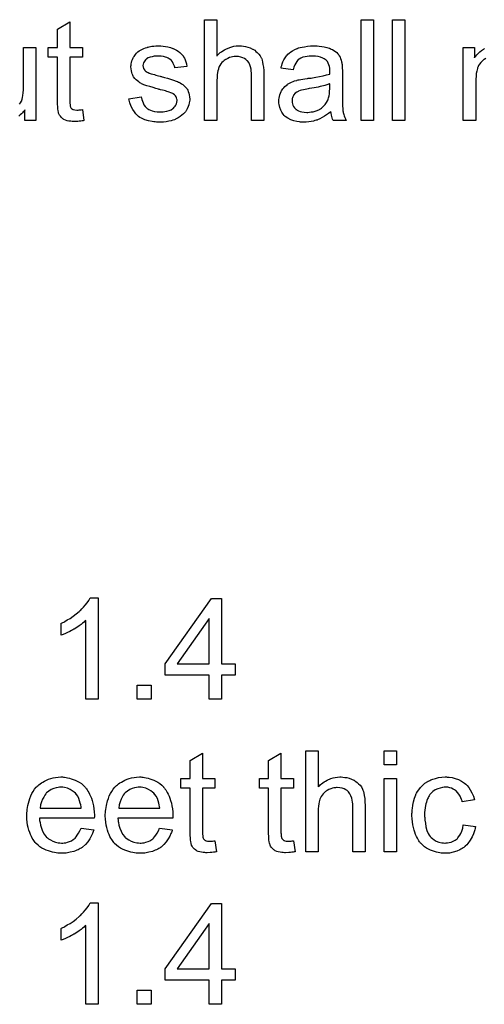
# Model space of a CAD drawing. Extents: x -1.5 to 9, y -3 to 5.
# Tile 353 of 368: x 6.777 to 7.145, y 3.164 to 3.946. Entities that reach past the tile are written whole.
import ezdxf

# ---------------------------------------------------------------- set-up
doc = ezdxf.new("R2010")
doc.units = 0
doc.layers.add('qfn16-30-34-a_mechanical_19', color=1, linetype='CONTINUOUS')

msp = doc.modelspace()

# ---------------------------------------------------------------- linework, layer by layer
at = {"layer": 'qfn16-30-34-a_mechanical_19', "color": 1}
for points in [[(6.933161, 3.916836), (6.933277, 3.916952), (6.933508, 3.917184), (6.933855, 3.917531), (6.934434, 3.918109), (6.935012, 3.918688), (6.935822, 3.919382), (6.936863, 3.920076), (6.937905, 3.920886), (6.939062, 3.92158), (6.940334, 3.922274), (6.943342, 3.923547), (6.944962, 3.924126), (6.946698, 3.924473), (6.948549, 3.924704), (6.9504, 3.92482), (6.951441, 3.92482), (6.952714, 3.924704), (6.954218, 3.924473), (6.955954, 3.924241), (6.957805, 3.923778), (6.959656, 3.923084), (6.961507, 3.922274), (6.961739, 3.922159), (6.962317, 3.921811), (6.963127, 3.921233), (6.964168, 3.920423), (6.96521, 3.919382), (6.966367, 3.918225), (6.967408, 3.916836), (6.968334, 3.915217), (6.968449, 3.914985), (6.968681, 3.914407), (6.969028, 3.913365), (6.969375, 3.911861), (6.969722, 3.91001), (6.970069, 3.907812), (6.970301, 3.905151), (6.970416, 3.902142), (6.970416, 3.865466), (6.960582, 3.865466), (6.960582, 3.902258), (6.960582, 3.902374), (6.960582, 3.902605), (6.960582, 3.902952), (6.960582, 3.903415), (6.960466, 3.904688), (6.960235, 3.906308), (6.959772, 3.908043), (6.959193, 3.909779), (6.958383, 3.911514), (6.957342, 3.912903), (6.957226, 3.913018), (6.956764, 3.913481), (6.956069, 3.91406), (6.955028, 3.914638), (6.953756, 3.915332), (6.952251, 3.915795), (6.9504, 3.916258), (6.948318, 3.916374), (6.947623, 3.916374), (6.946814, 3.916258), (6.945657, 3.916142), (6.944499, 3.915795), (6.943111, 3.915448), (6.941723, 3.914869), (6.940219, 3.91406), (6.940103, 3.913944), (6.93964, 3.913597), (6.938946, 3.913134), (6.938136, 3.91244), (6.93721, 3.911514), (6.936285, 3.910473), (6.935475, 3.9092), (6.934781, 3.907812), (6.934665, 3.90758), (6.934549, 3.907118), (6.934318, 3.906192), (6.933971, 3.905035), (6.933624, 3.903531), (6.933392, 3.90168), (6.933277, 3.899597), (6.933161, 3.897167), (6.933161, 3.865466), (6.923326, 3.865466), (6.923326, 3.94553), (6.933161, 3.94553), (6.933161, 3.916836)], [(7.057423, 3.865466), (7.047588, 3.865466), (7.047588, 3.94553), (7.057423, 3.94553), (7.057423, 3.865466)], [(7.082298, 3.865466), (7.072464, 3.865466), (7.072464, 3.94553), (7.082298, 3.94553), (7.082298, 3.865466)], [(6.816535, 3.923547), (6.826485, 3.923547), (6.826485, 3.915911), (6.816535, 3.915911), (6.816535, 3.881779), (6.816535, 3.881548), (6.816535, 3.881085), (6.816535, 3.880391), (6.816651, 3.879581), (6.816767, 3.87773), (6.816882, 3.87692), (6.816998, 3.876341), (6.817114, 3.87611), (6.817461, 3.875647), (6.817924, 3.875069), (6.818734, 3.87449), (6.818965, 3.874374), (6.819543, 3.874143), (6.820585, 3.873912), (6.822089, 3.873796), (6.823246, 3.873796), (6.823824, 3.873912), (6.824634, 3.873912), (6.82556, 3.874027), (6.826485, 3.874143), (6.827758, 3.865466), (6.827527, 3.865466), (6.827064, 3.86535), (6.826254, 3.865234), (6.825213, 3.865119), (6.824056, 3.864887), (6.822783, 3.864771), (6.820238, 3.864656), (6.819312, 3.864656), (6.818386, 3.864771), (6.81723, 3.864887), (6.815841, 3.865003), (6.814453, 3.86535), (6.81318, 3.865697), (6.811907, 3.866276), (6.811792, 3.866391), (6.811444, 3.866623), (6.810982, 3.86697), (6.810288, 3.867548), (6.809709, 3.868127), (6.809015, 3.868937), (6.808321, 3.869747), (6.807858, 3.870788), (6.807858, 3.870903), (6.807626, 3.871366), (6.807511, 3.872176), (6.807279, 3.873333), (6.807048, 3.874837), (6.806932, 3.875763), (6.806932, 3.876804), (6.806816, 3.878077), (6.806701, 3.87935), (6.806701, 3.880738), (6.806701, 3.882358), (6.806701, 3.915911), (6.799412, 3.915911), (6.799412, 3.923547), (6.806701, 3.923547), (6.806701, 3.937894), (6.816535, 3.943794), (6.816535, 3.923547)], [(6.776734, 3.878424), (6.777544, 3.879581), (6.778239, 3.880969), (6.778354, 3.881201), (6.77847, 3.881664), (6.778701, 3.882589), (6.779048, 3.883862), (6.779396, 3.885482), (6.779627, 3.887448), (6.779743, 3.889762), (6.779858, 3.892424), (6.779858, 3.923547), (6.789693, 3.923547), (6.789693, 3.865465)], [(6.888732, 3.924704), (6.890468, 3.924588), (6.892319, 3.924357), (6.894286, 3.923894), (6.896368, 3.923431), (6.898335, 3.922737), (6.898451, 3.922737), (6.898567, 3.922621), (6.899145, 3.92239), (6.900071, 3.921927), (6.901228, 3.921349), (6.9025, 3.920539), (6.903773, 3.919613), (6.90493, 3.918572), (6.905971, 3.917415), (6.906087, 3.917299), (6.906319, 3.916836), (6.906781, 3.916026), (6.90736, 3.915101), (6.907938, 3.913713), (6.908517, 3.912208), (6.90898, 3.910473), (6.909442, 3.908506), (6.899839, 3.907233), (6.899839, 3.907465), (6.899724, 3.907927), (6.899492, 3.908737), (6.899145, 3.909779), (6.898567, 3.91082), (6.897872, 3.911977), (6.897062, 3.913134), (6.895905, 3.914175), (6.89579, 3.914291), (6.895327, 3.914522), (6.894633, 3.914985), (6.893592, 3.915448), (6.892435, 3.915911), (6.89093, 3.916374), (6.889079, 3.916605), (6.887112, 3.916721), (6.885955, 3.916721), (6.884798, 3.916605), (6.883294, 3.916489), (6.88179, 3.916142), (6.88017, 3.915795), (6.878666, 3.915217), (6.877394, 3.914407), (6.877278, 3.914291), (6.876931, 3.91406), (6.876468, 3.913597), (6.876005, 3.912903), (6.875427, 3.912208), (6.874964, 3.911283), (6.874617, 3.910242), (6.874501, 3.9092), (6.874501, 3.909084), (6.874501, 3.908853), (6.874617, 3.908506), (6.874617, 3.908043), (6.874964, 3.906886), (6.875658, 3.905729), (6.875774, 3.905613), (6.875889, 3.905498), (6.876121, 3.905151), (6.876584, 3.904804), (6.877046, 3.904456), (6.877741, 3.903994), (6.878551, 3.903647), (6.879476, 3.903184), (6.879592, 3.903184), (6.879823, 3.903068), (6.880286, 3.902952), (6.881096, 3.902605), (6.882253, 3.902258), (6.883757, 3.901911), (6.884683, 3.901564), (6.885724, 3.901333), (6.886881, 3.900985), (6.888154, 3.900638), (6.888269, 3.900638), (6.888616, 3.900523), (6.889195, 3.900407), (6.889889, 3.900176), (6.890699, 3.899944), (6.89174, 3.899713), (6.893939, 3.899019), (6.896368, 3.898324), (6.898798, 3.897515), (6.900996, 3.896705), (6.901922, 3.896358), (6.902732, 3.89601), (6.902963, 3.895895), (6.903426, 3.895663), (6.90412, 3.895316), (6.905162, 3.894738), (6.906203, 3.894044), (6.907244, 3.893118), (6.908285, 3.892077), (6.909211, 3.89092), (6.909327, 3.890804), (6.909558, 3.890341), (6.910021, 3.889647), (6.910484, 3.888606), (6.910831, 3.887333), (6.911294, 3.885945), (6.911525, 3.884325), (6.911641, 3.882474), (6.911641, 3.882242), (6.911641, 3.881664), (6.911525, 3.880738), (6.911294, 3.879465), (6.910947, 3.878077), (6.910368, 3.876573), (6.909674, 3.874837), (6.908748, 3.873218), (6.908632, 3.872986), (6.90817, 3.872523), (6.907591, 3.871713), (6.906666, 3.870788), (6.905393, 3.869747), (6.904005, 3.86859), (6.902385, 3.867548), (6.900418, 3.866507), (6.900302, 3.866507), (6.900186, 3.866391), (6.899492, 3.86616), (6.898335, 3.865813), (6.896831, 3.86535), (6.89498, 3.864887), (6.892897, 3.86454), (6.890699, 3.864309), (6.888154, 3.864193), (6.887112, 3.864193), (6.886302, 3.864309), (6.885377, 3.864309), (6.88422, 3.864424), (6.883063, 3.86454), (6.88179, 3.864771), (6.879013, 3.86535), (6.876121, 3.86616), (6.873344, 3.867317), (6.872071, 3.868011), (6.870914, 3.868821), (6.870799, 3.868937), (6.870683, 3.869052), (6.869989, 3.869747), (6.868947, 3.870788), (6.86779, 3.872408), (6.866518, 3.874374), (6.865245, 3.876689), (6.864204, 3.879581), (6.863394, 3.882821), (6.873113, 3.884325), (6.873113, 3.884209), (6.873113, 3.884093), (6.873344, 3.883399), (6.873575, 3.882242), (6.874038, 3.880969), (6.874617, 3.879581), (6.875311, 3.878077), (6.876352, 3.876573), (6.877625, 3.8753), (6.877856, 3.875184), (6.878319, 3.874837), (6.879245, 3.874374), (6.880402, 3.873796), (6.881906, 3.873218), (6.883641, 3.872755), (6.885724, 3.872408), (6.888154, 3.872292), (6.889311, 3.872292), (6.890468, 3.872408), (6.891972, 3.872639), (6.893592, 3.872986), (6.895327, 3.873449), (6.896831, 3.874027), (6.89822, 3.874953), (6.898335, 3.875069), (6.898798, 3.875416), (6.899261, 3.875994), (6.899955, 3.876804), (6.900533, 3.87773), (6.901112, 3.878887), (6.901459, 3.880044), (6.901575, 3.881432), (6.901575, 3.881548), (6.901575, 3.882011), (6.901459, 3.882589), (6.901228, 3.883399), (6.900881, 3.884209), (6.900302, 3.885019), (6.899608, 3.885945), (6.898567, 3.886639), (6.898451, 3.886754), (6.898104, 3.88687), (6.897525, 3.887217), (6.8966, 3.887564), (6.895211, 3.888027), (6.894401, 3.888374), (6.893476, 3.888606), (6.892435, 3.888953), (6.891278, 3.8893), (6.890005, 3.889647), (6.888501, 3.889994), (6.888385, 3.889994), (6.888038, 3.89011), (6.887459, 3.890225), (6.886765, 3.890457), (6.88584, 3.890688), (6.884798, 3.891035), (6.8826, 3.891614), (6.880055, 3.892424), (6.877625, 3.893118), (6.875311, 3.893928), (6.87427, 3.894391), (6.87346, 3.894738), (6.873228, 3.894853), (6.872766, 3.895085), (6.872071, 3.895548), (6.871146, 3.896126), (6.870104, 3.896936), (6.869063, 3.897862), (6.868022, 3.898903), (6.867096, 3.900176), (6.86698, 3.900291), (6.866749, 3.900754), (6.866402, 3.901564), (6.866055, 3.90249), (6.865708, 3.903647), (6.865361, 3.905035), (6.865129, 3.906423), (6.865014, 3.908043), (6.865014, 3.908275), (6.865014, 3.908737), (6.865129, 3.909432), (6.865245, 3.910473), (6.865476, 3.911514), (6.865708, 3.912787), (6.866171, 3.913944), (6.866749, 3.915217), (6.866865, 3.915332), (6.867096, 3.915795), (6.867443, 3.916374), (6.868022, 3.917184), (6.868716, 3.917993), (6.869526, 3.919035), (6.870452, 3.91996), (6.871609, 3.92077), (6.871724, 3.920886), (6.872071, 3.921002), (6.872534, 3.921349), (6.873228, 3.921696), (6.874154, 3.922159), (6.875195, 3.922621), (6.876468, 3.923084), (6.877856, 3.923547), (6.878088, 3.923663), (6.878551, 3.923778), (6.87936, 3.92401), (6.880402, 3.924241), (6.881674, 3.924473), (6.883063, 3.924588), (6.884683, 3.92482), (6.887459, 3.92482), (6.888732, 3.924704)], [(7.012647, 3.924704), (7.014382, 3.924588), (7.016349, 3.924357), (7.018316, 3.92401), (7.020283, 3.923547), (7.022134, 3.922968), (7.022366, 3.922853), (7.022944, 3.922621), (7.023754, 3.922274), (7.024795, 3.921811), (7.025952, 3.921117), (7.027109, 3.920423), (7.028151, 3.919497), (7.029076, 3.918572), (7.029192, 3.918456), (7.029423, 3.918109), (7.02977, 3.917531), (7.030233, 3.916836), (7.030812, 3.915795), (7.031275, 3.914754), (7.031737, 3.913481), (7.032084, 3.911977), (7.032084, 3.911861), (7.0322, 3.911514), (7.032316, 3.91082), (7.032431, 3.909894), (7.032431, 3.908622), (7.032547, 3.907118), (7.032663, 3.905151), (7.032663, 3.902952), (7.032663, 3.889763), (7.032663, 3.889647), (7.032663, 3.889184), (7.032663, 3.88849), (7.032663, 3.887564), (7.032663, 3.886523), (7.032663, 3.88525), (7.032779, 3.882474), (7.032779, 3.879581), (7.032894, 3.876689), (7.03301, 3.875416), (7.03301, 3.874259), (7.033126, 3.873218), (7.033241, 3.872408), (7.033241, 3.872292), (7.033357, 3.871829), (7.033473, 3.871135), (7.03382, 3.870209), (7.034051, 3.869168), (7.034514, 3.868011), (7.035093, 3.866738), (7.035671, 3.865466), (7.025374, 3.865466), (7.025258, 3.865581), (7.025142, 3.866044), (7.024911, 3.866623), (7.024564, 3.867548), (7.024217, 3.86859), (7.023985, 3.869862), (7.023754, 3.871251), (7.023523, 3.872755), (7.023407, 3.872755), (7.023291, 3.872523), (7.022597, 3.871945), (7.021556, 3.871135), (7.020167, 3.870094), (7.018432, 3.869052), (7.016696, 3.867895), (7.014845, 3.866854), (7.012878, 3.866044), (7.012647, 3.865928), (7.011953, 3.865813), (7.010911, 3.865466), (7.009639, 3.865119), (7.008019, 3.864771), (7.006168, 3.86454), (7.004085, 3.864309), (7.002002, 3.864193), (7.001077, 3.864193), (7.000383, 3.864309), (6.999573, 3.864309), (6.998647, 3.864424), (6.996565, 3.864771), (6.994251, 3.86535), (6.991705, 3.86616), (6.989391, 3.867317), (6.987309, 3.868821), (6.987077, 3.869052), (6.986499, 3.869631), (6.985689, 3.870672), (6.984763, 3.872061), (6.983837, 3.873796), (6.983028, 3.875763), (6.982449, 3.878193), (6.982333, 3.87935), (6.982218, 3.880738), (6.982218, 3.880969), (6.982218, 3.881432), (6.982333, 3.882242), (6.982449, 3.883283), (6.982681, 3.884556), (6.983028, 3.885829), (6.98349, 3.887217), (6.984069, 3.88849), (6.984185, 3.888606), (6.984416, 3.889068), (6.984879, 3.889763), (6.985457, 3.890573), (6.986151, 3.891498), (6.987077, 3.892424), (6.988003, 3.893349), (6.98916, 3.894159), (6.989275, 3.894275), (6.989738, 3.894506), (6.990317, 3.894969), (6.991242, 3.895432), (6.992284, 3.895895), (6.993556, 3.896473), (6.994829, 3.896936), (6.996333, 3.897399), (6.996449, 3.897399), (6.996912, 3.897515), (6.997606, 3.897746), (6.998531, 3.897862), (6.999688, 3.898093), (7.001193, 3.898324), (7.002928, 3.898671), (7.005011, 3.898903), (7.005126, 3.898903), (7.005589, 3.899019), (7.006168, 3.899019), (7.006977, 3.899134), (7.007903, 3.89925), (7.00906, 3.899481), (7.010333, 3.899597), (7.011721, 3.899829), (7.014498, 3.900407), (7.017506, 3.900985), (7.020167, 3.90168), (7.02144, 3.902027), (7.022597, 3.902374), (7.022597, 3.90249), (7.022597, 3.902721), (7.022713, 3.903415), (7.022713, 3.904225), (7.022713, 3.904688), (7.022713, 3.904919), (7.022713, 3.905035), (7.022713, 3.905151), (7.022713, 3.905845), (7.022597, 3.907002), (7.022366, 3.908275), (7.022019, 3.909663), (7.02144, 3.911051), (7.020746, 3.912324), (7.01982, 3.913365), (7.019704, 3.913481), (7.019126, 3.913944), (7.0182, 3.914407), (7.017043, 3.915101), (7.015424, 3.915679), (7.013572, 3.916258), (7.011258, 3.916605), (7.008597, 3.916721), (7.00744, 3.916721), (7.006283, 3.916605), (7.004663, 3.916374), (7.003044, 3.916142), (7.001308, 3.915679), (6.999688, 3.915101), (6.9983, 3.914291), (6.998184, 3.914175), (6.997721, 3.913828), (6.997143, 3.91325), (6.996449, 3.912324), (6.995755, 3.911167), (6.994945, 3.909663), (6.994251, 3.907812), (6.993556, 3.905729), (6.983953, 3.907002), (6.983953, 3.907118), (6.984069, 3.907233), (6.984069, 3.90758), (6.984185, 3.908043), (6.984532, 3.909084), (6.984994, 3.910589), (6.985573, 3.912093), (6.986267, 3.913713), (6.987193, 3.915332), (6.988234, 3.916836), (6.98835, 3.916952), (6.988813, 3.917415), (6.989507, 3.918109), (6.990432, 3.919035), (6.991705, 3.91996), (6.993209, 3.920886), (6.994945, 3.921927), (6.996912, 3.922737), (6.997027, 3.922737), (6.997143, 3.922853), (6.99749, 3.922968), (6.997953, 3.923084), (6.99911, 3.923431), (7.00073, 3.923778), (7.002581, 3.924126), (7.004895, 3.924473), (7.007325, 3.924704), (7.010101, 3.92482), (7.011374, 3.92482), (7.012647, 3.924704)], [(7.146512, 3.914754), (7.145123, 3.91406), (7.145008, 3.913944), (7.144545, 3.913597), (7.143966, 3.913134), (7.143156, 3.91244), (7.142346, 3.911514), (7.141537, 3.910357), (7.140727, 3.909084), (7.140033, 3.90758), (7.139917, 3.907349), (7.139801, 3.906771), (7.13957, 3.905845), (7.139223, 3.904572), (7.138876, 3.902837), (7.138644, 3.900754), (7.138528, 3.898324), (7.138413, 3.895548), (7.138413, 3.865466), (7.128578, 3.865466), (7.128578, 3.923547), (7.137371, 3.923547), (7.137371, 3.915217), (7.137487, 3.915448), (7.137834, 3.915911), (7.138528, 3.916721), (7.139338, 3.917646), (7.14038, 3.918803), (7.141652, 3.91996), (7.143041, 3.921117), (7.14466, 3.922159), (7.144892, 3.922274), (7.14547, 3.922621)], [(7.022713, 3.894622), (7.022597, 3.894622), (7.022481, 3.894506), (7.022134, 3.894391), (7.021671, 3.894275), (7.021093, 3.894044), (7.020399, 3.893812), (7.019589, 3.893581), (7.018663, 3.893349), (7.017622, 3.893002), (7.016349, 3.892771), (7.015077, 3.892424), (7.013572, 3.892077), (7.011953, 3.891729), (7.010333, 3.891382), (7.008482, 3.891151), (7.006515, 3.890804), (7.006283, 3.890804), (7.005589, 3.890688), (7.004432, 3.890457), (7.003159, 3.890225), (7.001771, 3.889994), (7.000383, 3.889647), (6.99911, 3.8893), (6.997953, 3.888837), (6.997837, 3.888837), (6.99749, 3.888606), (6.997027, 3.888374), (6.996565, 3.888027), (6.995176, 3.887102), (6.994019, 3.885713), (6.994019, 3.885597), (6.993788, 3.885366), (6.993672, 3.884903), (6.993441, 3.884325), (6.993209, 3.883631), (6.992978, 3.882936), (6.992862, 3.882011), (6.992746, 3.881085), (6.992746, 3.880969), (6.992746, 3.880391), (6.992862, 3.879697), (6.993093, 3.878771), (6.993441, 3.87773), (6.994019, 3.876689), (6.994713, 3.875532), (6.995639, 3.87449), (6.995755, 3.874374), (6.996217, 3.874143), (6.996912, 3.87368), (6.997837, 3.873218), (6.99911, 3.872755), (7.000614, 3.872292), (7.00235, 3.872061), (7.004432, 3.871945), (7.005358, 3.871945), (7.006515, 3.872061), (7.007787, 3.872292), (7.009407, 3.872523), (7.011027, 3.872986), (7.012762, 3.873565), (7.014498, 3.874374), (7.014729, 3.87449), (7.015192, 3.874837), (7.016002, 3.875416), (7.016928, 3.876226), (7.017969, 3.877151), (7.019126, 3.878308), (7.020052, 3.879697), (7.020977, 3.881201), (7.021093, 3.881316), (7.021209, 3.881779), (7.02144, 3.882589), (7.021787, 3.883631), (7.022134, 3.885019), (7.022366, 3.886639), (7.022481, 3.888606), (7.022597, 3.89092), (7.022713, 3.894622)], [(6.789693, 3.865465), (6.7809, 3.865465), (6.7809, 3.873912), (6.780784, 3.873796), (6.780553, 3.873449), (6.780206, 3.872986), (6.779627, 3.872407), (6.778933, 3.871713), (6.778123, 3.870788), (6.777197, 3.869978), (6.77604, 3.869052)], [(6.839097, 3.406298), (6.829262, 3.406298), (6.829262, 3.468892), (6.829147, 3.468776), (6.828568, 3.468314), (6.827874, 3.467619), (6.826717, 3.46681), (6.825444, 3.465768), (6.823824, 3.464611), (6.821973, 3.463339), (6.819891, 3.462066), (6.819775, 3.462066), (6.819659, 3.46195), (6.818965, 3.461487), (6.817808, 3.460909), (6.81642, 3.460215), (6.8148, 3.459405), (6.813064, 3.458595), (6.811329, 3.457785), (6.809593, 3.457091), (6.809593, 3.466578), (6.809709, 3.466578), (6.80994, 3.46681), (6.810403, 3.466925), (6.810982, 3.467272), (6.811676, 3.467619), (6.812486, 3.468082), (6.814453, 3.469239), (6.816767, 3.470512), (6.819081, 3.472132), (6.82151, 3.473983), (6.82394, 3.47595), (6.824056, 3.476066), (6.824172, 3.476181), (6.824519, 3.476528), (6.824981, 3.476876), (6.826023, 3.478032), (6.827411, 3.479421), (6.8288, 3.481041), (6.830304, 3.482892), (6.831576, 3.484743), (6.832733, 3.48671), (6.839097, 3.48671), (6.839097, 3.406298)], [(6.936748, 3.434529), (6.947623, 3.434529), (6.947623, 3.425505), (6.936748, 3.425505), (6.936748, 3.406298), (6.926913, 3.406298), (6.926913, 3.425505), (6.892087, 3.425505), (6.892087, 3.434529), (6.928764, 3.486363), (6.936748, 3.486363), (6.936748, 3.434529)], [(6.926913, 3.470396), (6.90169, 3.434529), (6.926913, 3.434529), (6.926913, 3.470396)], [(6.881096, 3.406298), (6.869873, 3.406298), (6.869873, 3.417521), (6.881096, 3.417521), (6.881096, 3.406298)], [(6.921707, 3.343427), (6.931657, 3.343427), (6.931657, 3.335791), (6.921707, 3.335791), (6.921707, 3.301659), (6.921707, 3.301428), (6.921707, 3.300965), (6.921707, 3.300271), (6.921822, 3.299461), (6.921938, 3.29761), (6.922054, 3.2968), (6.922169, 3.296222), (6.922285, 3.29599), (6.922632, 3.295527), (6.923095, 3.294949), (6.923905, 3.29437), (6.924136, 3.294255), (6.924715, 3.294023), (6.925756, 3.293792), (6.92726, 3.293676), (6.928417, 3.293676), (6.928996, 3.293792), (6.929806, 3.293792), (6.930731, 3.293907), (6.931657, 3.294023), (6.93293, 3.285346), (6.932698, 3.285346), (6.932235, 3.28523), (6.931425, 3.285114), (6.930384, 3.284999), (6.929227, 3.284767), (6.927954, 3.284651), (6.925409, 3.284536), (6.924483, 3.284536), (6.923558, 3.284651), (6.922401, 3.284767), (6.921012, 3.284883), (6.919624, 3.28523), (6.918351, 3.285577), (6.917079, 3.286156), (6.916963, 3.286271), (6.916616, 3.286503), (6.916153, 3.28685), (6.915459, 3.287428), (6.91488, 3.288007), (6.914186, 3.288817), (6.913492, 3.289627), (6.913029, 3.290668), (6.913029, 3.290784), (6.912798, 3.291246), (6.912682, 3.292056), (6.912451, 3.293213), (6.912219, 3.294717), (6.912104, 3.295643), (6.912104, 3.296684), (6.911988, 3.297957), (6.911872, 3.29923), (6.911872, 3.300618), (6.911872, 3.302238), (6.911872, 3.335791), (6.904583, 3.335791), (6.904583, 3.343427), (6.911872, 3.343427), (6.911872, 3.357774), (6.921707, 3.363675), (6.921707, 3.343427)], [(6.983953, 3.343427), (6.993903, 3.343427), (6.993903, 3.335791), (6.983953, 3.335791), (6.983953, 3.301659), (6.983953, 3.301428), (6.983953, 3.300965), (6.983953, 3.300271), (6.984069, 3.299461), (6.984185, 3.29761), (6.9843, 3.2968), (6.984416, 3.296222), (6.984532, 3.29599), (6.984879, 3.295527), (6.985342, 3.294949), (6.986151, 3.29437), (6.986383, 3.294255), (6.986961, 3.294023), (6.988003, 3.293792), (6.989507, 3.293676), (6.990664, 3.293676), (6.991242, 3.293792), (6.992052, 3.293792), (6.992978, 3.293907), (6.993903, 3.294023), (6.995176, 3.285346), (6.994945, 3.285346), (6.994482, 3.28523), (6.993672, 3.285114), (6.992631, 3.284999), (6.991474, 3.284767), (6.990201, 3.284651), (6.987656, 3.284536), (6.98673, 3.284536), (6.985804, 3.284651), (6.984647, 3.284767), (6.983259, 3.284883), (6.981871, 3.28523), (6.980598, 3.285577), (6.979325, 3.286156), (6.979209, 3.286271), (6.978862, 3.286503), (6.9784, 3.28685), (6.977705, 3.287428), (6.977127, 3.288007), (6.976433, 3.288817), (6.975739, 3.289627), (6.975276, 3.290668), (6.975276, 3.290784), (6.975044, 3.291246), (6.974929, 3.292056), (6.974697, 3.293213), (6.974466, 3.294717), (6.97435, 3.295643), (6.97435, 3.296684), (6.974234, 3.297957), (6.974119, 3.29923), (6.974119, 3.300618), (6.974119, 3.302238), (6.974119, 3.335791), (6.96683, 3.335791), (6.96683, 3.343427), (6.974119, 3.343427), (6.974119, 3.357774), (6.983953, 3.363675), (6.983953, 3.343427)], [(7.013457, 3.336716), (7.013572, 3.336832), (7.013804, 3.337064), (7.014151, 3.337411), (7.014729, 3.337989), (7.015308, 3.338568), (7.016118, 3.339262), (7.017159, 3.339956), (7.0182, 3.340766), (7.019357, 3.34146), (7.02063, 3.342154), (7.023638, 3.343427), (7.025258, 3.344006), (7.026994, 3.344353), (7.028845, 3.344584), (7.030696, 3.3447), (7.031737, 3.3447), (7.03301, 3.344584), (7.034514, 3.344353), (7.03625, 3.344121), (7.038101, 3.343659), (7.039952, 3.342964), (7.041803, 3.342154), (7.042035, 3.342039), (7.042613, 3.341692), (7.043423, 3.341113), (7.044464, 3.340303), (7.045506, 3.339262), (7.046663, 3.338105), (7.047704, 3.336716), (7.04863, 3.335097), (7.048745, 3.334865), (7.048977, 3.334287), (7.049324, 3.333245), (7.049671, 3.331741), (7.050018, 3.32989), (7.050365, 3.327692), (7.050596, 3.325031), (7.050712, 3.322023), (7.050712, 3.285346), (7.040878, 3.285346), (7.040878, 3.322138), (7.040878, 3.322254), (7.040878, 3.322485), (7.040878, 3.322832), (7.040878, 3.323295), (7.040762, 3.324568), (7.04053, 3.326188), (7.040068, 3.327923), (7.039489, 3.329659), (7.038679, 3.331394), (7.037638, 3.332783), (7.037522, 3.332898), (7.03706, 3.333361), (7.036365, 3.33394), (7.035324, 3.334518), (7.034051, 3.335212), (7.032547, 3.335675), (7.030696, 3.336138), (7.028613, 3.336254), (7.027919, 3.336254), (7.027109, 3.336138), (7.025952, 3.336022), (7.024795, 3.335675), (7.023407, 3.335328), (7.022019, 3.33475), (7.020514, 3.33394), (7.020399, 3.333824), (7.019936, 3.333477), (7.019242, 3.333014), (7.018432, 3.33232), (7.017506, 3.331394), (7.016581, 3.330353), (7.015771, 3.32908), (7.015077, 3.327692), (7.014961, 3.327461), (7.014845, 3.326998), (7.014614, 3.326072), (7.014267, 3.324915), (7.013919, 3.323411), (7.013688, 3.32156), (7.013572, 3.319477), (7.013457, 3.317048), (7.013457, 3.285346), (7.003622, 3.285346), (7.003622, 3.36541), (7.013457, 3.36541), (7.013457, 3.336716)], [(7.075703, 3.354187), (7.065869, 3.354187), (7.065869, 3.36541), (7.075703, 3.36541), (7.075703, 3.354187)], [(6.811444, 3.344584), (6.81237, 3.344468), (6.813527, 3.344237), (6.8148, 3.344006), (6.816304, 3.343659), (6.817692, 3.343311), (6.819312, 3.342733), (6.820816, 3.342154), (6.822436, 3.341345), (6.824056, 3.340419), (6.825676, 3.339378), (6.82718, 3.338105), (6.828568, 3.336716), (6.828684, 3.336601), (6.828915, 3.336369), (6.829262, 3.335907), (6.829725, 3.335212), (6.830304, 3.334403), (6.830882, 3.333477), (6.831576, 3.33232), (6.83227, 3.330932), (6.832965, 3.329427), (6.833659, 3.327808), (6.834237, 3.325956), (6.834816, 3.32399), (6.835279, 3.321791), (6.835626, 3.319477), (6.835857, 3.317048), (6.835973, 3.314386), (6.835973, 3.314271), (6.835973, 3.313808), (6.835973, 3.312998), (6.835857, 3.311841), (6.79247, 3.311841), (6.79247, 3.311725), (6.79247, 3.311378), (6.792585, 3.310915), (6.792585, 3.310221), (6.792701, 3.309411), (6.792932, 3.308486), (6.79328, 3.306403), (6.793974, 3.304089), (6.794899, 3.301544), (6.796172, 3.29923), (6.797792, 3.297147), (6.797908, 3.297147), (6.798023, 3.296916), (6.798717, 3.296337), (6.799759, 3.295527), (6.801147, 3.294717), (6.802998, 3.293792), (6.805081, 3.292982), (6.807395, 3.292403), (6.808668, 3.292288), (6.810056, 3.292172), (6.810982, 3.292172), (6.812023, 3.292288), (6.813296, 3.292519), (6.814684, 3.292866), (6.816304, 3.293329), (6.817808, 3.294023), (6.819312, 3.294949), (6.819428, 3.295064), (6.820006, 3.295527), (6.8207, 3.296222), (6.82151, 3.297147), (6.822436, 3.29842), (6.823477, 3.30004), (6.824519, 3.301891), (6.825444, 3.304089), (6.835626, 3.302816), (6.835626, 3.302701), (6.83551, 3.302469), (6.835394, 3.302006), (6.835163, 3.301312), (6.834816, 3.300618), (6.834469, 3.299693), (6.833543, 3.297726), (6.832386, 3.295527), (6.830766, 3.293213), (6.828915, 3.291015), (6.826601, 3.288932), (6.826485, 3.288932), (6.826254, 3.288701), (6.825907, 3.28847), (6.825444, 3.288122), (6.82475, 3.287775), (6.824056, 3.287428), (6.82313, 3.286965), (6.822089, 3.286503), (6.820932, 3.28604), (6.819775, 3.285577), (6.816882, 3.284883), (6.813643, 3.284304), (6.810056, 3.284073), (6.808783, 3.284073), (6.807974, 3.284189), (6.806932, 3.284304), (6.805659, 3.284536), (6.804271, 3.284767), (6.802767, 3.284999), (6.799527, 3.285924), (6.797792, 3.286618), (6.796172, 3.287312), (6.794437, 3.288238), (6.792817, 3.289279), (6.791313, 3.290436), (6.789809, 3.291825), (6.789693, 3.291941), (6.789462, 3.292172), (6.789114, 3.292635), (6.788652, 3.293329), (6.788073, 3.294139), (6.787495, 3.295064), (6.7868, 3.296221), (6.786106, 3.297494), (6.785412, 3.298998), (6.784718, 3.300618), (6.784139, 3.302469), (6.783561, 3.304436), (6.783098, 3.306519), (6.782751, 3.308833), (6.78252, 3.311262), (6.782404, 3.313808), (6.782404, 3.313923), (6.782404, 3.314502), (6.782404, 3.315196), (6.78252, 3.316238), (6.782635, 3.31751), (6.782751, 3.318899), (6.782982, 3.320518), (6.783329, 3.322138), (6.784255, 3.325841), (6.784833, 3.327692), (6.785528, 3.329659), (6.786453, 3.33151), (6.787495, 3.333245), (6.788652, 3.334981), (6.789924, 3.336601), (6.79004, 3.336716), (6.790271, 3.336948), (6.790734, 3.337295), (6.791313, 3.337873), (6.792007, 3.338452), (6.792932, 3.339146), (6.793974, 3.339956), (6.795247, 3.34065), (6.796519, 3.34146), (6.798023, 3.342154), (6.799643, 3.342849), (6.801379, 3.343427), (6.80323, 3.344006), (6.805197, 3.344353), (6.807279, 3.344584), (6.809478, 3.3447), (6.810635, 3.3447), (6.811444, 3.344584)], [(6.873691, 3.344584), (6.874617, 3.344468), (6.875774, 3.344237), (6.877046, 3.344006), (6.878551, 3.343659), (6.879939, 3.343311), (6.881559, 3.342733), (6.883063, 3.342154), (6.884683, 3.341345), (6.886302, 3.340419), (6.887922, 3.339378), (6.889426, 3.338105), (6.890815, 3.336716), (6.89093, 3.336601), (6.891162, 3.336369), (6.891509, 3.335907), (6.891972, 3.335212), (6.89255, 3.334403), (6.893129, 3.333477), (6.893823, 3.33232), (6.894517, 3.330932), (6.895211, 3.329427), (6.895905, 3.327808), (6.896484, 3.325956), (6.897062, 3.32399), (6.897525, 3.321791), (6.897872, 3.319477), (6.898104, 3.317048), (6.89822, 3.314386), (6.89822, 3.314271), (6.89822, 3.313808), (6.89822, 3.312998), (6.898104, 3.311841), (6.854716, 3.311841), (6.854716, 3.311725), (6.854716, 3.311378), (6.854832, 3.310915), (6.854832, 3.310221), (6.854948, 3.309411), (6.855179, 3.308486), (6.855526, 3.306403), (6.85622, 3.304089), (6.857146, 3.301544), (6.858419, 3.29923), (6.860038, 3.297147), (6.860154, 3.297147), (6.86027, 3.296916), (6.860964, 3.296337), (6.862005, 3.295527), (6.863394, 3.294717), (6.865245, 3.293792), (6.867328, 3.292982), (6.869642, 3.292403), (6.870914, 3.292288), (6.872303, 3.292172), (6.873228, 3.292172), (6.87427, 3.292288), (6.875542, 3.292519), (6.876931, 3.292866), (6.878551, 3.293329), (6.880055, 3.294023), (6.881559, 3.294949), (6.881674, 3.295064), (6.882253, 3.295527), (6.882947, 3.296222), (6.883757, 3.297147), (6.884683, 3.29842), (6.885724, 3.30004), (6.886765, 3.301891), (6.887691, 3.304089), (6.897872, 3.302816), (6.897872, 3.302701), (6.897757, 3.302469), (6.897641, 3.302006), (6.89741, 3.301312), (6.897062, 3.300618), (6.896715, 3.299693), (6.89579, 3.297726), (6.894633, 3.295527), (6.893013, 3.293213), (6.891162, 3.291015), (6.888848, 3.288932), (6.888732, 3.288932), (6.888501, 3.288701), (6.888154, 3.28847), (6.887691, 3.288122), (6.886997, 3.287775), (6.886302, 3.287428), (6.885377, 3.286965), (6.884336, 3.286503), (6.883178, 3.28604), (6.882021, 3.285577), (6.879129, 3.284883), (6.875889, 3.284304), (6.872303, 3.284073), (6.87103, 3.284073), (6.87022, 3.284189), (6.869179, 3.284304), (6.867906, 3.284536), (6.866518, 3.284767), (6.865014, 3.284999), (6.861774, 3.285924), (6.860038, 3.286618), (6.858419, 3.287313), (6.856683, 3.288238), (6.855063, 3.28928), (6.853559, 3.290436), (6.852055, 3.291825), (6.85194, 3.291941), (6.851708, 3.292172), (6.851361, 3.292635), (6.850898, 3.293329), (6.85032, 3.294139), (6.849741, 3.295064), (6.849047, 3.296222), (6.848353, 3.297494), (6.847659, 3.298998), (6.846964, 3.300618), (6.846386, 3.302469), (6.845807, 3.304436), (6.845345, 3.306519), (6.844998, 3.308833), (6.844766, 3.311262), (6.84465, 3.313808), (6.84465, 3.313924), (6.84465, 3.314502), (6.84465, 3.315196), (6.844766, 3.316238), (6.844882, 3.31751), (6.844998, 3.318899), (6.845229, 3.320519), (6.845576, 3.322138), (6.846502, 3.325841), (6.84708, 3.327692), (6.847774, 3.329659), (6.8487, 3.33151), (6.849741, 3.333245), (6.850898, 3.334981), (6.852171, 3.336601), (6.852287, 3.336716), (6.852518, 3.336948), (6.852981, 3.337295), (6.853559, 3.337874), (6.854253, 3.338452), (6.855179, 3.339146), (6.85622, 3.339956), (6.857493, 3.34065), (6.858766, 3.34146), (6.86027, 3.342154), (6.86189, 3.342849), (6.863625, 3.343427), (6.865476, 3.344006), (6.867443, 3.344353), (6.869526, 3.344584), (6.871724, 3.3447), (6.872881, 3.3447), (6.873691, 3.344584)], [(7.115851, 3.344584), (7.116545, 3.344584), (7.117471, 3.344468), (7.119669, 3.344121), (7.122099, 3.343543), (7.124644, 3.342617), (7.12719, 3.34146), (7.129619, 3.33984), (7.129735, 3.33984), (7.129851, 3.339609), (7.130545, 3.338915), (7.131586, 3.337874), (7.132859, 3.336369), (7.134132, 3.334518), (7.135404, 3.332204), (7.136561, 3.329543), (7.137371, 3.326419), (7.127768, 3.324915), (7.127768, 3.325031), (7.127653, 3.325146), (7.127537, 3.325841), (7.12719, 3.326882), (7.126611, 3.328155), (7.126033, 3.329543), (7.125107, 3.331047), (7.124066, 3.332436), (7.122909, 3.333593), (7.122793, 3.333708), (7.12233, 3.334055), (7.12152, 3.334518), (7.120595, 3.335097), (7.119322, 3.335675), (7.117934, 3.336138), (7.116314, 3.336485), (7.114578, 3.336601), (7.113884, 3.336601), (7.113306, 3.336485), (7.112033, 3.336369), (7.110298, 3.335907), (7.108446, 3.335328), (7.106364, 3.334403), (7.104397, 3.333014), (7.103471, 3.332204), (7.102546, 3.331279), (7.102546, 3.331163), (7.102314, 3.331047), (7.102083, 3.3307), (7.101851, 3.330237), (7.101504, 3.329659), (7.101042, 3.328965), (7.100694, 3.328155), (7.100232, 3.327229), (7.099769, 3.326072), (7.099422, 3.324799), (7.098959, 3.323411), (7.098612, 3.321907), (7.098381, 3.320287), (7.098149, 3.318436), (7.097918, 3.316469), (7.097918, 3.314386), (7.097918, 3.314271), (7.097918, 3.313924), (7.097918, 3.313229), (7.098033, 3.312535), (7.098033, 3.311494), (7.098149, 3.310453), (7.098496, 3.307907), (7.098959, 3.30513), (7.099769, 3.302238), (7.10081, 3.299693), (7.101504, 3.29842), (7.102314, 3.297378), (7.102546, 3.297147), (7.103124, 3.296569), (7.104166, 3.295759), (7.105438, 3.294833), (7.107174, 3.293792), (7.109141, 3.292982), (7.111455, 3.292403), (7.112727, 3.292288), (7.114, 3.292172), (7.114231, 3.292172), (7.114926, 3.292288), (7.116083, 3.292403), (7.117355, 3.292635), (7.118859, 3.292982), (7.120479, 3.293676), (7.122099, 3.294486), (7.123603, 3.295643), (7.123834, 3.295759), (7.124182, 3.296337), (7.124876, 3.297147), (7.125686, 3.29842), (7.126496, 3.299924), (7.127421, 3.301775), (7.128115, 3.304089), (7.128578, 3.306635), (7.138297, 3.305362), (7.138297, 3.305246), (7.138181, 3.304899), (7.138066, 3.304436), (7.13795, 3.303742), (7.137718, 3.302816), (7.137487, 3.301891), (7.136677, 3.299577), (7.135636, 3.297147), (7.134132, 3.294486), (7.132281, 3.291941), (7.131239, 3.290784), (7.130082, 3.289627), (7.129967, 3.289511), (7.129735, 3.289395), (7.129388, 3.289164), (7.128925, 3.288817), (7.128347, 3.288354), (7.127537, 3.287891), (7.126611, 3.287428), (7.125686, 3.28685), (7.123372, 3.285809), (7.120595, 3.284999), (7.117587, 3.284304), (7.115851, 3.284189), (7.114116, 3.284073), (7.112959, 3.284073), (7.112149, 3.284189), (7.111108, 3.284304), (7.10995, 3.284536), (7.108678, 3.284767), (7.107289, 3.284999), (7.104166, 3.285924), (7.102661, 3.286618), (7.101042, 3.287313), (7.099422, 3.288238), (7.097918, 3.28928), (7.096414, 3.290436), (7.095025, 3.291825), (7.094909, 3.291941), (7.094678, 3.292172), (7.094331, 3.292635), (7.093868, 3.293213), (7.093405, 3.294023), (7.092711, 3.295064), (7.092133, 3.296222), (7.091439, 3.297494), (7.090744, 3.298998), (7.090166, 3.300734), (7.089472, 3.302469), (7.089009, 3.304552), (7.088546, 3.306635), (7.088199, 3.309064), (7.087967, 3.311494), (7.087852, 3.314155), (7.087852, 3.314271), (7.087852, 3.314618), (7.087852, 3.315081), (7.087852, 3.315775), (7.087967, 3.316585), (7.087967, 3.31751), (7.088083, 3.318552), (7.088199, 3.319709), (7.088546, 3.322254), (7.089124, 3.325031), (7.089819, 3.327808), (7.09086, 3.330584), (7.09086, 3.3307), (7.090976, 3.330932), (7.091207, 3.331279), (7.091439, 3.331741), (7.092133, 3.333014), (7.093174, 3.334518), (7.094562, 3.336254), (7.096182, 3.337989), (7.098149, 3.339725), (7.100347, 3.341113), (7.100463, 3.341113), (7.100694, 3.341229), (7.101042, 3.34146), (7.101504, 3.341692), (7.102083, 3.341923), (7.102777, 3.34227), (7.104513, 3.342964), (7.10648, 3.343543), (7.108909, 3.344121), (7.111455, 3.344584), (7.114231, 3.3447), (7.115157, 3.3447), (7.115851, 3.344584)], [(6.809593, 3.336601), (6.808899, 3.336601), (6.808436, 3.336485), (6.807164, 3.336369), (6.805659, 3.336022), (6.803808, 3.335444), (6.801841, 3.334634), (6.79999, 3.333477), (6.798139, 3.331973), (6.797908, 3.331741), (6.797445, 3.331163), (6.796635, 3.330122), (6.795825, 3.328733), (6.794899, 3.327113), (6.79409, 3.325031), (6.793395, 3.322601), (6.793048, 3.31994), (6.82556, 3.31994), (6.82556, 3.320056), (6.82556, 3.320287), (6.825444, 3.320634), (6.825444, 3.321097), (6.825213, 3.322485), (6.824866, 3.32399), (6.824287, 3.325841), (6.823709, 3.327576), (6.822783, 3.329312), (6.821742, 3.330816), (6.821742, 3.330932), (6.82151, 3.331047), (6.820932, 3.331741), (6.819891, 3.332667), (6.818502, 3.333708), (6.816767, 3.33475), (6.814684, 3.335675), (6.812254, 3.336369), (6.810982, 3.336485), (6.809593, 3.336601)], [(6.87184, 3.336601), (6.871146, 3.336601), (6.870683, 3.336485), (6.86941, 3.336369), (6.867906, 3.336022), (6.866055, 3.335444), (6.864088, 3.334634), (6.862237, 3.333477), (6.860386, 3.331973), (6.860154, 3.331741), (6.859691, 3.331163), (6.858882, 3.330122), (6.858072, 3.328733), (6.857146, 3.327113), (6.856336, 3.325031), (6.855642, 3.322601), (6.855295, 3.31994), (6.887806, 3.31994), (6.887806, 3.320056), (6.887806, 3.320287), (6.887691, 3.320634), (6.887691, 3.321097), (6.887459, 3.322485), (6.887112, 3.32399), (6.886534, 3.325841), (6.885955, 3.327576), (6.88503, 3.329312), (6.883988, 3.330816), (6.883988, 3.330932), (6.883757, 3.331047), (6.883178, 3.331741), (6.882137, 3.332667), (6.880749, 3.333708), (6.879013, 3.33475), (6.876931, 3.335675), (6.874501, 3.336369), (6.873228, 3.336485), (6.87184, 3.336601)], [(7.075703, 3.285346), (7.065869, 3.285346), (7.065869, 3.343427), (7.075703, 3.343427), (7.075703, 3.285346)], [(6.839097, 3.164277), (6.829262, 3.164277), (6.829262, 3.226871), (6.829147, 3.226755), (6.828568, 3.226292), (6.827874, 3.225598), (6.826717, 3.224788), (6.825444, 3.223747), (6.823824, 3.22259), (6.821973, 3.221317), (6.819891, 3.220045), (6.819775, 3.220045), (6.819659, 3.219929), (6.818965, 3.219466), (6.817808, 3.218888), (6.81642, 3.218193), (6.8148, 3.217383), (6.813064, 3.216574), (6.811329, 3.215764), (6.809593, 3.21507), (6.809593, 3.224557), (6.809709, 3.224557), (6.80994, 3.224788), (6.810403, 3.224904), (6.810982, 3.225251), (6.811676, 3.225598), (6.812486, 3.226061), (6.814453, 3.227218), (6.816767, 3.228491), (6.819081, 3.23011), (6.82151, 3.231962), (6.82394, 3.233929), (6.824056, 3.234044), (6.824172, 3.23416), (6.824519, 3.234507), (6.824981, 3.234854), (6.826023, 3.236011), (6.827411, 3.2374), (6.8288, 3.239019), (6.830304, 3.240871), (6.831576, 3.242722), (6.832733, 3.244689), (6.839097, 3.244689), (6.839097, 3.164277)], [(6.936748, 3.192508), (6.947623, 3.192508), (6.947623, 3.183483), (6.936748, 3.183483), (6.936748, 3.164277), (6.926913, 3.164277), (6.926913, 3.183483), (6.892087, 3.183483), (6.892087, 3.192508), (6.928764, 3.244342), (6.936748, 3.244342), (6.936748, 3.192508)], [(6.926913, 3.228375), (6.90169, 3.192508), (6.926913, 3.192508), (6.926913, 3.228375)], [(6.881096, 3.164277), (6.869873, 3.164277), (6.869873, 3.1755), (6.881096, 3.1755), (6.881096, 3.164277)]]:
    msp.add_lwpolyline(points, dxfattribs=at)

doc.saveas('drawing.dxf')
